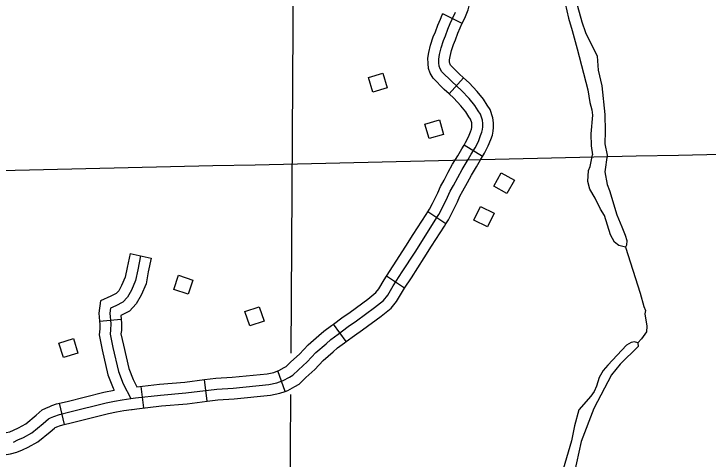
# Model space of a CAD drawing. Extents: x -19 to 366, y -4 to 359.
# Drawn here: x 129.107 to 130.017, y 199.218 to 199.801 of the extents above; entities that cross this region are included whole.
import ezdxf

# ---------------------------------------------------------------- set-up
doc = ezdxf.new("R2010")
doc.units = 0
for name, color, linetype in [('Level 32', 7, 'Continuous'), ('Level 35', 7, 'Continuous'), ('Level 5', 7, 'Continuous'), ('Level 56', 7, 'Continuous'), ('Level 60', 7, 'Continuous')]:
    doc.layers.add(name, color=color, linetype=linetype)

msp = doc.modelspace()

# ---------------------------------------------------------------- linework, layer by layer
at = {"layer": 'Level 32'}
for p, q in [((129.69446, 199.78904), (129.6689, 199.80143)), ((129.69624, 199.71777), (129.67712, 199.69675)), ((129.72112, 199.61476), (129.69683, 199.6295)), ((129.67308, 199.52672), (129.64922, 199.54214)), ((129.25914, 199.48748), (129.28692, 199.48156)), ((129.619, 199.44242), (129.59531, 199.4581)), ((129.21928, 199.39893), (129.24756, 199.40161)), ((129.54255, 199.37251), (129.52563, 199.39534)), ((129.46236, 199.30713), (129.45278, 199.33387)), ((129.36033, 199.29429), (129.35678, 199.32248)), ((129.27719, 199.28547), (129.2739, 199.31369)), ((129.16615, 199.2915), (129.1728, 199.26388))]:
    msp.add_line(p, q, dxfattribs=at)
for points in [[(129.69446, 199.78904), (129.69886, 199.79813), (129.70224, 199.80692), (129.70384, 199.81374), (129.70511, 199.82246), (129.70612, 199.83107), (129.70661, 199.83888), (129.7069, 199.85133), (129.70681, 199.86223), (129.70597, 199.86974), (129.70384, 199.87576), (129.70202, 199.88147), (129.6984, 199.88848), (129.69356, 199.89651), (129.69121, 199.89941)], [(129.50245, 199.35797), (129.51598, 199.36955), (129.52224, 199.37509), (129.53176, 199.38219), (129.54499, 199.392), (129.5558, 199.39938), (129.57967, 199.41677), (129.59113, 199.42629), (129.5968, 199.43304), (129.60403, 199.44554), (129.61595, 199.46354), (129.63272, 199.48952), (129.64235, 199.50487), (129.65908, 199.53122), (129.66392, 199.53872), (129.66808, 199.54699), (129.6752, 199.56136), (129.67855, 199.56914), (129.68297, 199.57651), (129.68868, 199.58727), (129.69418, 199.59752), (129.70086, 199.60842), (129.7062, 199.61755), (129.71134, 199.62603), (129.71561, 199.63448), (129.7186, 199.64215), (129.7202, 199.64652), (129.72097, 199.65022), (129.72139, 199.65348), (129.72138, 199.6578), (129.72082, 199.6621), (129.71824, 199.66997), (129.71519, 199.67441), (129.71088, 199.68152), (129.70348, 199.69049), (129.69345, 199.7011), (129.68069, 199.71271), (129.6677, 199.72564), (129.66552, 199.72968), (129.66435, 199.73311), (129.6638, 199.73741), (129.66365, 199.74227), (129.66475, 199.74825), (129.66664, 199.75699), (129.6697, 199.76648), (129.67242, 199.77272), (129.67561, 199.78157), (129.67885, 199.78891), (129.68125, 199.79435), (129.68582, 199.80378)], [(129.67712, 199.69675), (129.6709, 199.70242), (129.6562, 199.71705), (129.65246, 199.72398), (129.65045, 199.72987), (129.64962, 199.73629), (129.64941, 199.74335), (129.65082, 199.75104), (129.65291, 199.76068), (129.65639, 199.77151), (129.65922, 199.77798), (129.66242, 199.78685), (129.66585, 199.79464), (129.66835, 199.80031), (129.66889, 199.80143)], [(129.69624, 199.71777), (129.69049, 199.723), (129.67921, 199.73423), (129.67858, 199.73539), (129.67826, 199.73634), (129.67798, 199.73854), (129.6779, 199.74119), (129.67868, 199.74546), (129.68038, 199.7533), (129.683, 199.76145), (129.68563, 199.76747), (129.68881, 199.77629), (129.69185, 199.78318), (129.69414, 199.78839), (129.69446, 199.78904)], [(129.72112, 199.61476), (129.72377, 199.61913), (129.7286, 199.62868), (129.73189, 199.63713), (129.7339, 199.64263), (129.73498, 199.64786), (129.7356, 199.65258), (129.73558, 199.65873), (129.73474, 199.66526), (129.7311, 199.67632), (129.72713, 199.68212), (129.72249, 199.68977), (129.71413, 199.6999), (129.70341, 199.71125), (129.69624, 199.71777)], [(129.69683, 199.6295), (129.69891, 199.63293), (129.70263, 199.64027), (129.70531, 199.64717), (129.7065, 199.65042), (129.70695, 199.65258), (129.70718, 199.65438), (129.70717, 199.65687), (129.70691, 199.65895), (129.70538, 199.66361), (129.70325, 199.66671), (129.69927, 199.67328), (129.69283, 199.68108), (129.6835, 199.69095), (129.67712, 199.69675)], [(129.64922, 199.54213), (129.65157, 199.54578), (129.65537, 199.55334), (129.6623, 199.56733), (129.66587, 199.57562), (129.67059, 199.5835), (129.67615, 199.59396), (129.68185, 199.6046), (129.68867, 199.61572), (129.69399, 199.62482), (129.69683, 199.6295)], [(129.67308, 199.52672), (129.67627, 199.53166), (129.68079, 199.54065), (129.6881, 199.5554), (129.69122, 199.56265), (129.69534, 199.56952), (129.70121, 199.58058), (129.7065, 199.59045), (129.71305, 199.60113), (129.7184, 199.61028), (129.72112, 199.61476)], [(129.59531, 199.4581), (129.60406, 199.47131), (129.62073, 199.49715), (129.63033, 199.51245), (129.64712, 199.53889), (129.64922, 199.54214)], [(129.619, 199.44242), (129.62784, 199.45577), (129.6447, 199.4819), (129.65436, 199.49729), (129.67104, 199.52356), (129.67308, 199.52672)], [(129.25914, 199.48748), (129.25525, 199.46924), (129.25279, 199.45654), (129.24819, 199.44583), (129.24428, 199.43882), (129.24105, 199.43539), (129.23415, 199.43184), (129.22055, 199.42552), (129.21826, 199.40973), (129.21928, 199.39893)], [(129.27303, 199.48452), (129.26917, 199.46641), (129.26644, 199.45234), (129.26095, 199.43955), (129.25583, 199.43037), (129.24972, 199.42387), (129.24039, 199.41908), (129.2335, 199.41588)], [(129.28692, 199.48156), (129.28309, 199.46357), (129.2801, 199.44814), (129.27371, 199.43327), (129.26738, 199.42192), (129.25839, 199.41236), (129.2471, 199.40656), (129.24756, 199.40161)], [(129.52563, 199.39534), (129.53675, 199.40358), (129.54761, 199.41099), (129.57094, 199.42799), (129.58108, 199.4364), (129.58513, 199.44123), (129.59195, 199.45302), (129.59531, 199.4581)], [(129.54255, 199.37251), (129.55322, 199.38042), (129.56399, 199.38777), (129.5884, 199.40555), (129.60119, 199.41618), (129.60848, 199.42486), (129.61611, 199.43806), (129.619, 199.44242)], [(129.2335, 199.41588), (129.23256, 199.40937), (129.23388, 199.39543), (129.23366, 199.38776), (129.23294, 199.38187), (129.23661, 199.36439), (129.24388, 199.33304), (129.25021, 199.31699), (129.26015, 199.29765)], [(129.24756, 199.40161), (129.2481, 199.3959), (129.24784, 199.38669), (129.24732, 199.38248), (129.25048, 199.36746), (129.25748, 199.33727), (129.26317, 199.32286), (129.26822, 199.31303)], [(129.21928, 199.39893), (129.21966, 199.39496), (129.21948, 199.38883), (129.21855, 199.38126), (129.22274, 199.36133), (129.23028, 199.3288), (129.23726, 199.31112), (129.23845, 199.3088)], [(129.45278, 199.33387), (129.45414, 199.33436), (129.46124, 199.33829), (129.46396, 199.33978), (129.47007, 199.34569), (129.48106, 199.35605), (129.49265, 199.36828), (129.50666, 199.38026), (129.51326, 199.38611), (129.52328, 199.39359), (129.52563, 199.39534)], [(129.46236, 199.30713), (129.4659, 199.30839), (129.47497, 199.31342), (129.48097, 199.31672), (129.48968, 199.32514), (129.50112, 199.33592), (129.51225, 199.34766), (129.52531, 199.35883), (129.53121, 199.36406), (129.54023, 199.3708), (129.54255, 199.37251)], [(129.26015, 199.29765), (129.26649, 199.29853), (129.29897, 199.30231), (129.33238, 199.30508), (129.3727, 199.31017), (129.39426, 199.31141), (129.44113, 199.31622), (129.45142, 199.3183), (129.46002, 199.32138), (129.4681, 199.32586), (129.47246, 199.32825), (129.47987, 199.33541), (129.49109, 199.34598), (129.50245, 199.35797)], [(129.35678, 199.32248), (129.3714, 199.32432), (129.39313, 199.32557), (129.439, 199.33028), (129.4476, 199.33202), (129.45278, 199.33387)], [(129.26822, 199.31303), (129.29756, 199.31644), (129.3309, 199.31921), (129.35678, 199.32248)], [(129.15686, 199.28851), (129.16266, 199.29066), (129.17683, 199.29408), (129.22481, 199.30605), (129.23845, 199.3088)], [(129.36033, 199.29429), (129.374, 199.29602), (129.3954, 199.29724), (129.44327, 199.30216), (129.45524, 199.30457), (129.46236, 199.30713)], [(129.10627, 199.24082), (129.1123, 199.24359), (129.11947, 199.24686), (129.13047, 199.25296), (129.1452, 199.26488), (129.15219, 199.27097), (129.15508, 199.27247), (129.15925, 199.27424), (129.16681, 199.27705), (129.18022, 199.28028), (129.22794, 199.29219), (129.23891, 199.29441), (129.24895, 199.29612), (129.26015, 199.29765)], [(129.2611, 199.28345), (129.26208, 199.28358), (129.26828, 199.28443), (129.30038, 199.28817), (129.33385, 199.29095), (129.36033, 199.29429)], [(129.07443, 199.25292), (129.07821, 199.25237), (129.08532, 199.25228), (129.09201, 199.25249), (129.09706, 199.25318), (129.10157, 199.25429), (129.10639, 199.25651), (129.11307, 199.25956), (129.1225, 199.26478), (129.13606, 199.27576), (129.14415, 199.2828), (129.14903, 199.28533), (129.15399, 199.28744), (129.15686, 199.28851)], [(129.16676, 199.26188), (129.17097, 199.26344), (129.1836, 199.26648), (129.23106, 199.27833), (129.24151, 199.28044), (129.25111, 199.28208), (129.2611, 199.28345)], [(129.07039, 199.22479), (129.076, 199.22399), (129.08557, 199.22387), (129.0944, 199.22414), (129.10241, 199.22525), (129.11098, 199.22735), (129.11822, 199.23068), (129.12588, 199.23417), (129.13844, 199.24114), (129.15433, 199.254), (129.16024, 199.25914), (129.16114, 199.25961), (129.16451, 199.26104), (129.16676, 199.26188)]]:
    msp.add_lwpolyline(points, dxfattribs=at)
at = {"layer": 'Level 35'}
for points in [[(129.73145, 200.05729), (129.73809, 200.04334), (129.74424, 200.03736), (129.77004, 200.00889), (129.78167, 199.99046), (129.80173, 199.94143), (129.81046, 199.91461), (129.81216, 199.90288), (129.81274, 199.88923), (129.81486, 199.87484), (129.82289, 199.84423), (129.83385, 199.79582), (129.83864, 199.77957), (129.84506, 199.75576), (129.85913, 199.70209), (129.86165, 199.68543), (129.86445, 199.67599), (129.86531, 199.66879), (129.86303, 199.64448), (129.86328, 199.62855), (129.86497, 199.61681)], [(129.83892, 199.83573), (129.85133, 199.79113), (129.85609, 199.77716), (129.87133, 199.74589), (129.87274, 199.7277), (129.87722, 199.70728), (129.8812, 199.66977), (129.88191, 199.64778), (129.8814, 199.63146), (129.88428, 199.61633)], [(129.88428, 199.61633), (129.88149, 199.5945), (129.8844, 199.57787), (129.88755, 199.56995), (129.89714, 199.53826), (129.90344, 199.52243), (129.90814, 199.51189), (129.91015, 199.50472), (129.90949, 199.49864), (129.9084, 199.49597), (129.89967, 199.4981), (129.89393, 199.50255), (129.88886, 199.51233), (129.88089, 199.53761), (129.87547, 199.54586), (129.86843, 199.56016), (129.86144, 199.5718), (129.85901, 199.582), (129.85991, 199.59642), (129.8621, 199.60177), (129.86497, 199.61681)], [(129.9084, 199.49597), (129.92751, 199.4356), (129.93233, 199.41824), (129.93468, 199.41297), (129.93361, 199.40878), (129.93652, 199.39252), (129.93588, 199.3853), (129.92922, 199.37609), (129.92439, 199.3707), (129.92485, 199.36578), (129.90141, 199.34264), (129.88991, 199.32879), (129.8668, 199.2848), (129.85011, 199.24167), (129.84096, 199.19942)], [(129.92439, 199.3707), (129.92021, 199.37215), (129.91569, 199.37132), (129.9097, 199.3678), (129.88518, 199.34123), (129.87924, 199.3343), (129.87372, 199.32511), (129.87049, 199.31406), (129.86721, 199.3068), (129.86314, 199.30104), (129.84718, 199.28296), (129.84146, 199.262), (129.83762, 199.24222), (129.8172, 199.17248)]]:
    msp.add_lwpolyline(points, dxfattribs=at)
at = {"layer": 'Level 5'}
for points in [[(129.47038, 199.3571), (129.47441, 199.99709)], [(129.46867, 199.08555), (129.47004, 199.30319)]]:
    msp.add_lwpolyline(points, dxfattribs=at)
at = {"layer": 'Level 56'}
for points in [[(129.59602, 199.70476), (129.57714, 199.69911), (129.57147, 199.71805), (129.59035, 199.7237)], [(129.66448, 199.66256), (129.67004, 199.64365), (129.65107, 199.63807), (129.64551, 199.65698)], [(129.74555, 199.59321), (129.76276, 199.58359), (129.75311, 199.56633), (129.7359, 199.57595)], [(129.70986, 199.53121), (129.71832, 199.54902), (129.73618, 199.54053), (129.72772, 199.52272)], [(129.34165, 199.45295), (129.3355, 199.43422), (129.31671, 199.44039), (129.32287, 199.45912)], [(129.43477, 199.39918), (129.41611, 199.39283), (129.40974, 199.41154), (129.4284, 199.4179)], [(129.18496, 199.37615), (129.19076, 199.35732), (129.17187, 199.35149), (129.16606, 199.37033)]]:
    msp.add_lwpolyline(points, close=True, dxfattribs=at)
at = {"layer": 'Level 60'}
for points in [[(132.10274, 1.37457), (131.92315, 9.99003), (131.74293, 18.60564), (131.56208, 27.22139), (131.38061, 35.83729), (131.19851, 44.45333), (131.01578, 53.06953), (130.83243, 61.68587), (130.64846, 70.30236), (130.46386, 78.91899), (130.27864, 87.53578), (130.0928, 96.15271), (129.90635, 104.7698), (129.71927, 113.38703), (129.53157, 122.00441), (129.34326, 130.62194), (129.15433, 139.23962), (128.96478, 147.85745), (128.77462, 156.47544), (128.58385, 165.09357), (128.39246, 173.71185), (128.20046, 182.33029), (128.00785, 190.94888), (127.81463, 199.56762), (127.6208, 208.18651), (127.42636, 216.80555), (127.23131, 225.42475), (127.03566, 234.0441), (126.8394, 242.6636), (126.64253, 251.28326), (126.44506, 259.90307), (126.24699, 268.52303), (126.04832, 277.14315), (125.84904, 285.76342), (125.64916, 294.38385), (125.44869, 303.00443), (125.24761, 311.62517), (125.04594, 320.24606), (124.84367, 328.86711), (124.64081, 337.48831), (124.43735, 346.10967)], [(0, 198.13258), (7.10141, 198.13701), (14.2028, 198.15029), (21.30418, 198.17244), (28.40552, 198.20345), (35.50682, 198.24331), (42.60806, 198.29203), (49.70923, 198.34961), (56.81033, 198.41605), (63.91134, 198.49135), (71.01225, 198.5755), (78.11305, 198.66852), (85.21373, 198.77039), (92.31428, 198.88112), (99.41468, 199.0007), (106.51492, 199.12915), (113.61501, 199.26645), (120.71491, 199.4126), (127.81463, 199.56762), (134.91415, 199.73149), (142.01345, 199.90421), (149.11254, 200.0858), (156.2114, 200.27623), (163.31001, 200.47553), (170.40837, 200.68367), (177.50646, 200.90068), (184.60427, 201.12653), (191.7018, 201.36125), (198.79903, 201.60481), (205.89596, 201.85723), (212.99256, 202.1185), (220.08883, 202.38862), (227.18475, 202.6676), (234.28033, 202.95542), (241.37554, 203.2521), (248.47037, 203.55763), (255.56482, 203.87201), (262.65887, 204.19524), (269.75251, 204.52732), (276.84573, 204.86824), (283.93852, 205.21802), (291.03086, 205.57664), (298.12276, 205.94411), (305.21419, 206.32042), (312.30515, 206.70559), (319.39562, 207.09959), (326.48559, 207.50244), (333.57505, 207.91414), (340.664, 208.33468)], [(0, 189.51617), (7.11214, 189.52059), (14.22427, 189.53386), (21.33637, 189.55597), (28.44845, 189.58693), (35.56048, 189.62672), (42.67245, 189.67537), (49.78436, 189.73285), (56.89619, 189.79918), (64.00793, 189.87436), (71.11958, 189.95838), (78.23111, 190.05124), (85.34253, 190.15294), (92.45381, 190.26349), (99.56495, 190.38288), (106.67593, 190.51112), (113.78675, 190.6482), (120.89739, 190.79412), (128.00785, 190.94888), (135.11811, 191.11248), (142.22816, 191.28493), (149.33799, 191.46621), (156.44759, 191.65634), (163.55694, 191.85531), (170.66605, 192.06312), (177.77489, 192.27977), (184.88345, 192.50526), (191.99173, 192.73959), (199.09971, 192.98276), (206.20739, 193.23477), (213.31474, 193.49561), (220.42177, 193.7653), (227.52845, 194.04382), (234.63479, 194.33118), (241.74076, 194.62738), (248.84635, 194.93241), (255.95157, 195.24628), (263.05638, 195.56898), (270.16079, 195.90052), (277.26478, 196.24089), (284.36834, 196.5901), (291.47147, 196.94814), (298.57414, 197.31501), (305.67635, 197.69072), (312.77809, 198.07525), (319.87934, 198.46862), (326.9801, 198.87082), (334.08035, 199.28185), (341.18009, 199.7017)]]:
    msp.add_spline(points, degree=3, dxfattribs=at)

doc.saveas('drawing.dxf')
